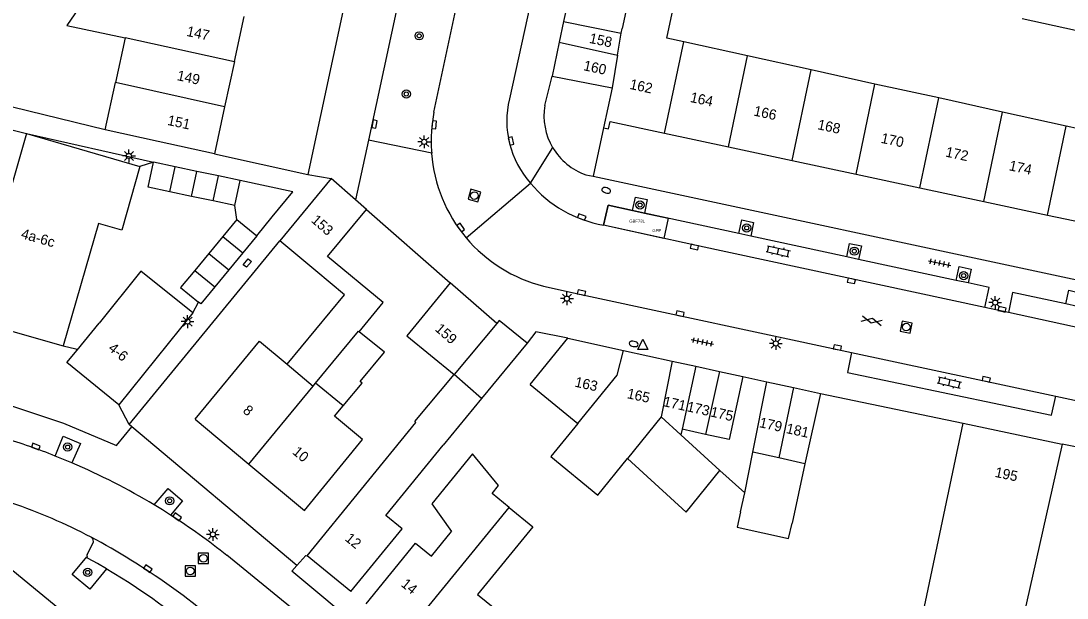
# Model space of a CAD drawing. Extents: x 132999 to 136000, y 398499 to 400501.
# Drawn here: x 134009.8 to 134112.3, y 399949.9 to 400006.5 of the extents above; entities that cross this region are included whole.
import ezdxf

# ---------------------------------------------------------------- set-up
doc = ezdxf.new("R2010")
doc.units = 0
for name, color, linetype in [('bp-anno-kenteken', 7, 'Continuous'), ('bp-grn-parkeervak', 7, 'Continuous'), ('gg-afsc-erfafscheiding', 7, 'Continuous'), ('gg-afsc-hekwerk', 7, 'Continuous'), ('gg-afsc-muur', 7, 'Continuous'), ('gg-anno-huisnummerreeks BGT', 7, 'Continuous'), ('gg-bbg-bijgebouw', 7, 'Continuous'), ('gg-bbg-gedigitaliseerde bebouwing', 7, 'Continuous'), ('gg-bbg-gedigitaliseerde bijgebouw', 7, 'Continuous'), ('gg-bbg-hoofdgebouw', 7, 'Continuous'), ('gg-bbg-luifel en loopbrug', 7, 'Continuous'), ('gg-bbg-tussenscheiding', 7, 'Continuous'), ('gg-knt-verharding', 7, 'Continuous'), ('gg-knt-verharding nz', 7, 'Continuous'), ('gt-grn-groengrens', 7, 'Continuous'), ('gt-grn-weggrens', 7, 'Continuous'), ('gt-symb-boom', 7, 'Continuous'), ('gt-symb-brandkraan', 7, 'Continuous'), ('gt-symb-gesloten verharding', 7, 'Continuous'), ('gt-symb-klinker verharding', 7, 'Continuous'), ('gt-symb-kolk', 7, 'Continuous'), ('gt-symb-kolk center center', 7, 'Continuous'), ('gt-symb-lichtmast', 7, 'Continuous'), ('gt-symb-rioolschacht', 7, 'Continuous'), ('gt-symb-tegel verharding', 7, 'Continuous'), ('gt-symb-waterafsluiter', 7, 'Continuous'), ('kenmerkpunt gehandicapten parkeerplaats', 7, 'Continuous')]:
    doc.layers.add(name, color=color, linetype=linetype)

# ---------------------------------------------------------------- blocks, each defined once
blk = doc.blocks.new('gt0-BOOM')
at = {"layer": 'gt-symb-boom'}
for radius in [0.4, 0.2]:
    blk.add_circle((0, 0), radius, dxfattribs=at)
blk = doc.blocks.new('gt0-KL1')
at = {"layer": 'gt-symb-klinker verharding'}
for p, q in [((-1.15, 0.3), (1.15, 0.3)), ((-1, -0.3), (-1, 0.3)), ((-0.5, 0.3), (-0.5, 0.45)), ((0, -0.3), (0, 0.3)), ((0.5, 0.3), (0.5, 0.45)), ((1, -0.3), (1, 0.3)), ((-1.15, -0.3), (1.15, -0.3)), ((-0.5, -0.45), (-0.5, -0.3)), ((0.5, -0.45), (0.5, -0.3))]:
    blk.add_line(p, q, dxfattribs=at)
blk = doc.blocks.new('gt0-KOLK')
at = {"layer": 'gt-symb-kolk'}
blk.add_lwpolyline([(0, 0), (0.37, 0), (0.37, 0.4), (-0.38, 0.4), (-0.38, 0), (0, 0)], dxfattribs=at)
blk = doc.blocks.new('gt0-LMAST')
at = {"layer": 'gt-symb-lichtmast'}
for p, q in [((-0.18, 0.17), (-0.45, 0.44)), ((-0.01, 0.25), (-0.01, 0.62)), ((0.17, 0.17), (0.44, 0.44)), ((-0.26, 0), (-0.63, 0)), ((-0.18, -0.18), (-0.45, -0.45)), ((-0.01, -0.25), (-0.01, -0.63)), ((0.44, -0.45), (0.17, -0.18)), ((0.24, 0), (0.62, 0))]:
    blk.add_line(p, q, dxfattribs=at)
blk.add_circle((-0.01, 0), 0.25, dxfattribs=at)
blk = doc.blocks.new('gt0-GESVH1')
at = {"layer": 'gt-symb-gesloten verharding'}
for p, q in [((-0.99, -0.26), (0.01, 0.24)), ((0.01, -0.26), (-0.99, 0.24)), ((0.01, 0.24), (1.01, -0.26)), ((1.01, 0.24), (0.01, -0.26))]:
    blk.add_line(p, q, dxfattribs=at)
blk = doc.blocks.new('gt0-RS')
at = {"layer": 'gt-symb-rioolschacht'}
blk.add_lwpolyline([(-0.5, -0.5), (0.5, -0.5), (0.5, 0.5), (-0.5, 0.5)], close=True, dxfattribs=at)
blk.add_circle((0, 0), 0.375, dxfattribs=at)
blk = doc.blocks.new('gt0-TEG1')
at = {"layer": 'gt-symb-tegel verharding'}
for p, q in [((-1.12, 0), (1.12, 0)), ((-0.9, -0.25), (-0.9, 0.25)), ((-0.45, -0.25), (-0.45, 0.25)), ((0, -0.25), (0, 0.25)), ((0.45, -0.25), (0.45, 0.25)), ((0.9, -0.25), (0.9, 0.25))]:
    blk.add_line(p, q, dxfattribs=at)
blk = doc.blocks.new('gt0-BR')
at = {"layer": 'gt-symb-brandkraan'}
for centre, radius, start, end in [((-0.24, 0), 0.206, 107.5669, 252.4331), ((0.6, -2.66), 3, 106.892, 107.5669), ((0, -0.69), 0.938, 73.108, 106.892), ((-0.6, -2.66), 3, 72.4331, 73.108), ((0.24, 0), 0.206, 287.567, 72.4331), ((0.6, 2.66), 3, 252.4331, 253.108), ((0, 0.69), 0.938, 253.108, 286.8921), ((-0.6, 2.66), 3, 286.8921, 287.567)]:
    blk.add_arc(centre, radius, start, end, dxfattribs=at)
blk = doc.blocks.new('gt0-WAFSL')
at = {"layer": 'gt-symb-waterafsluiter'}
for p, q in [((-0.5, -0.33), (0, 0.67)), ((0, 0.67), (0.5, -0.33)), ((0.5, -0.33), (-0.5, -0.33))]:
    blk.add_line(p, q, dxfattribs=at)
blk = doc.blocks.new('gt0-KOLKCC')
at = {"layer": 'gt-symb-kolk center center'}
blk.add_lwpolyline([(-0.38, 0.2), (0.38, 0.2), (0.38, -0.2), (-0.38, -0.2)], close=True, dxfattribs=at)

msp = doc.modelspace()

# ---------------------------------------------------------------- linework, layer by layer
at = {"layer": 'bp-grn-parkeervak'}
msp.add_lwpolyline([(134066.84, 399986.45), (134067.29, 399988.39), (134069.7, 399987.87), (134070.85, 399987.62), (134073.19, 399987.11), (134072.76, 399985.15), (134066.84, 399986.45)], dxfattribs=at)
at = {"layer": 'gg-afsc-erfafscheiding'}
for p, q in [((134032.87, 399985.41), (134034.38, 399987.26)), ((134020.36, 399966.91), (134035.13, 399984.9))]:
    msp.add_line(p, q, dxfattribs=at)
msp.add_lwpolyline([(134034.38, 399987.26), (134036.4, 399989.72), (134031.25, 399990.81)], dxfattribs=at)
at = {"layer": 'gg-afsc-hekwerk'}
for p, q in [((134022.76, 399992.6), (134021.41, 399992.19)), ((134030.92, 399986.98), (134030.71, 399988.37)), ((134026.59, 399977.84), (134027.17, 399978.88)), ((134088.1, 399969.94), (134102.1, 399967.03)), ((134115.31, 399964.28), (134111.78, 399964.99))]:
    msp.add_line(p, q, dxfattribs=at)
msp.add_lwpolyline([(134013.9, 399974.62), (134015.14, 399974.34), (134015.26, 399974.18)], dxfattribs=at)
at = {"layer": 'gg-afsc-muur'}
msp.add_line((134043.61, 399987.97), (134051.81, 399980.79), dxfattribs=at)
at = {"layer": 'gg-bbg-bijgebouw'}
for p, q in [((134063.75, 400010.21), (134062.94, 400006.41)), ((134062.94, 400006.41), (134062.51, 400004.37)), ((134062.51, 400004.37), (134061.8, 400001.05)), ((134061.8, 400001.05), (134067.68, 399999.88)), ((134024.87, 399992.15), (134022.76, 399992.6)), ((134026.99, 399991.71), (134024.87, 399992.15)), ((134029.11, 399991.26), (134026.99, 399991.71)), ((134031.25, 399990.81), (134029.11, 399991.26)), ((134030.71, 399988.37), (134031.25, 399990.81)), ((134030.92, 399986.98), (134032.87, 399985.41)), ((134032.87, 399985.41), (134031.49, 399983.74)), ((134031.49, 399983.74), (134030.12, 399982.07)), ((134030.12, 399982.07), (134028.76, 399980.4)), ((134059.65, 399970.83), (134063.35, 399975.37)), ((134063.35, 399975.37), (134068.79, 399974.17)), ((134068.79, 399974.17), (134073.59, 399973.12)), ((134073.59, 399973.12), (134075.9, 399972.61)), ((134075.9, 399972.61), (134078.21, 399972.11)), ((134078.21, 399972.11), (134080.51, 399971.6)), ((134082.84, 399971.09), (134085.47, 399970.52)), ((134085.47, 399970.52), (134088.1, 399969.94))]:
    msp.add_line(p, q, dxfattribs=at)
for points in [[(134028.76, 399980.4), (134027.38, 399978.72), (134027.17, 399978.88)], [(134059.37, 399974.88), (134056.62, 399977.09), (134056.39, 399976.79)]]:
    msp.add_lwpolyline(points, dxfattribs=at)
at = {"layer": 'gg-bbg-gedigitaliseerde bebouwing'}
for p, q in [((134074.71, 400004.4), (134073.06, 400004.76)), ((134080.96, 400003.02), (134074.71, 400004.4)), ((134087.21, 400001.65), (134080.96, 400003.02)), ((134093.45, 400000.27), (134087.21, 400001.65)), ((134099.7, 399998.9), (134093.45, 400000.27)), ((134105.95, 399997.52), (134099.7, 399998.9)), ((134112.2, 399996.15), (134105.95, 399997.52)), ((134118.44, 399994.77), (134112.2, 399996.15)), ((134015.26, 399974.18), (134017.43, 399976.84)), ((134054.9, 399969.45), (134051.15, 399964.9))]:
    msp.add_line(p, q, dxfattribs=at)
for points in [[(134073.06, 400004.76), (134074.4, 400011.05), (134070.01, 400011.98)], [(134021.41, 399992.19), (134019.63, 399985.96), (134017.35, 399986.61), (134013.9, 399974.62)], [(134026.59, 399977.84), (134021.5, 399981.94), (134017.43, 399976.84)], [(134048.45, 399967.1), (134048.35, 399967.19), (134052.21, 399971.81)], [(134103.42, 399946.06), (134102.26, 399940.57), (134096.76, 399941.73), (134097.92, 399947.23), (134102.1, 399967.03)], [(134042.09, 399950.55), (134047.13, 399956.7), (134045.53, 399958.01), (134051.15, 399964.9)], [(134111.78, 399964.99), (134107.36, 399945.23), (134103.42, 399946.06)], [(134057.6, 399958.79), (134055.92, 399960.16), (134056.57, 399960.95), (134054.02, 399964.03), (134050.03, 399959.13), (134051.95, 399956.43)], [(134057.6, 399958.79), (134059.93, 399956.89), (134054.51, 399950.25), (134056.87, 399948.33)], [(134043.58, 399949.35), (134048.42, 399955.29), (134049.98, 399954.02), (134051.95, 399956.43)]]:
    msp.add_lwpolyline(points, dxfattribs=at)
at = {"layer": 'gg-bbg-gedigitaliseerde bijgebouw'}
for p, q in [((134107.88, 400006.68), (134114.13, 400005.33)), ((134026.48, 399989.26), (134024.36, 399989.71)), ((134028.59, 399988.81), (134026.48, 399989.26)), ((134030.71, 399988.37), (134028.59, 399988.81)), ((134030.92, 399986.98), (134029.54, 399985.32)), ((134029.54, 399985.32), (134028.17, 399983.66)), ((134028.17, 399983.66), (134026.79, 399982)), ((134059.37, 399974.88), (134054.9, 399969.45)), ((134059.65, 399970.83), (134064.33, 399967.01)), ((134081.47, 399964.19), (134082.84, 399971.09)), ((134088.1, 399969.94), (134086.59, 399963.07)), ((134074.55, 399966.44), (134074.43, 399965.91)), ((134076.85, 399965.94), (134074.55, 399966.44)), ((134074.43, 399965.91), (134078.26, 399962.41)), ((134080.68, 399960.22), (134081.47, 399964.19)), ((134086.59, 399963.07), (134085.32, 399957.25)), ((134080.27, 399958.36), (134080.68, 399960.22))]:
    msp.add_line(p, q, dxfattribs=at)
for points in [[(134024.36, 399989.71), (134022.24, 399990.15), (134022.76, 399992.6)], [(134026.79, 399982), (134025.41, 399980.34), (134027.17, 399978.88)], [(134080.51, 399971.6), (134079.16, 399965.43), (134076.85, 399965.94)], [(134064.33, 399967.01), (134061.68, 399963.78), (134066.3, 399960), (134069.19, 399963.58)], [(134069.19, 399963.58), (134074.96, 399958.32), (134078.26, 399962.41)], [(134080.27, 399958.36), (134079.94, 399956.85), (134084.99, 399955.74), (134085.32, 399957.25)]]:
    msp.add_lwpolyline(points, dxfattribs=at)
at = {"layer": 'gg-bbg-hoofdgebouw'}
for p, q in [((134030.67, 400002.47), (134031.62, 400006.87)), ((134019.96, 400004.78), (134019.02, 400000.41)), ((134030.67, 400002.47), (134029.72, 399998.05)), ((134018.02, 399995.78), (134019.02, 400000.41)), ((134067.68, 399999.88), (134066.86, 399995.98)), ((134029.72, 399998.05), (134028.72, 399993.42)), ((134010.29, 399995.41), (134021.41, 399992.19)), ((134023.21, 399994.64), (134018.02, 399995.78)), ((134072.83, 399995.47), (134079.09, 399994.13)), ((134028.72, 399993.42), (134023.21, 399994.64)), ((134079.09, 399994.13), (134085.34, 399992.79)), ((134085.34, 399992.79), (134091.6, 399991.45)), ((134040.15, 399991.01), (134035.13, 399984.9)), ((134042.55, 399988.91), (134040.15, 399991.01)), ((134091.6, 399991.45), (134097.85, 399990.11)), ((134097.85, 399990.11), (134104.1, 399988.77)), ((134043.61, 399987.97), (134042.55, 399988.91)), ((134039.81, 399983.36), (134043.61, 399987.97)), ((134104.1, 399988.77), (134110.36, 399987.43)), ((134110.36, 399987.43), (134116.61, 399986.09)), ((134038.66, 399981.96), (134035.13, 399984.9)), ((134056.39, 399976.79), (134051.81, 399980.79)), ((134026.59, 399977.84), (134019.35, 399968.83)), ((134026.84, 399967.42), (134032.1, 399963.04)), ((134037.82, 399954.05), (134048.45, 399967.1)), ((134102.1, 399967.03), (134111.78, 399964.99)), ((134042.09, 399950.55), (134037.82, 399954.05))]:
    msp.add_line(p, q, dxfattribs=at)
for points in [[(134017.02, 400010.1), (134014.24, 400006.01), (134019.96, 400004.78)], [(134066.86, 399995.98), (134067.35, 399995.88), (134067.5, 399996.61), (134072.83, 399995.47)], [(134010.29, 399995.41), (134005.06, 399977.14), (134013.9, 399974.62)], [(134042.91, 399975.98), (134045.24, 399978.87), (134039.81, 399983.36)], [(134035.84, 399972.82), (134041.46, 399979.62), (134038.66, 399981.96)], [(134051.81, 399980.79), (134047.58, 399975.59), (134052.21, 399971.81)], [(134041.34, 399968.74), (134043.19, 399970.96), (134043, 399971.12), (134045.37, 399973.99), (134042.91, 399975.98)], [(134026.84, 399967.42), (134033.13, 399975.07), (134035.84, 399972.82)], [(134019.35, 399968.83), (134014.27, 399972.97), (134015.26, 399974.18)], [(134032.1, 399963.04), (134037.56, 399958.48), (134043.24, 399965.43), (134040.49, 399967.72), (134041.34, 399968.74)]]:
    msp.add_lwpolyline(points, dxfattribs=at)
at = {"layer": 'gg-bbg-luifel en loopbrug'}
for p, q in [((134080.51, 399971.6), (134082.84, 399971.09)), ((134080.68, 399960.22), (134078.26, 399962.41))]:
    msp.add_line(p, q, dxfattribs=at)
at = {"layer": 'gg-bbg-tussenscheiding'}
for p, q in [((134069.36, 400008.95), (134068.67, 400005.72)), ((134062.94, 400006.41), (134068.57, 400005.24)), ((134068.21, 400003.09), (134068.57, 400005.24)), ((134068.57, 400005.24), (134068.67, 400005.72)), ((134062.51, 400004.37), (134068.21, 400003.09)), ((134072.83, 399995.47), (134074.71, 400004.4)), ((134068.21, 400003.09), (134067.68, 399999.88)), ((134079.09, 399994.13), (134080.96, 400003.02)), ((134085.34, 399992.79), (134087.21, 400001.65)), ((134029.72, 399998.05), (134019.02, 400000.41)), ((134091.6, 399991.45), (134093.45, 400000.27)), ((134097.85, 399990.11), (134099.7, 399998.9)), ((134104.1, 399988.77), (134105.95, 399997.52)), ((134110.36, 399987.43), (134112.2, 399996.15)), ((134024.36, 399989.71), (134024.87, 399992.15)), ((134026.48, 399989.26), (134026.99, 399991.71)), ((134028.59, 399988.81), (134029.11, 399991.26)), ((134029.54, 399985.32), (134031.49, 399983.74)), ((134028.17, 399983.66), (134030.12, 399982.07)), ((134026.79, 399982), (134028.76, 399980.4)), ((134056.39, 399976.79), (134052.21, 399971.81)), ((134068.19, 399971.73), (134068.79, 399974.17)), ((134035.84, 399972.82), (134038.41, 399970.68)), ((134038.63, 399970.95), (134040.32, 399973.01)), ((134073.59, 399973.12), (134072.5, 399967.67)), ((134075.9, 399972.61), (134074.55, 399966.44)), ((134054.9, 399969.45), (134052.21, 399971.81)), ((134064.33, 399967.01), (134068.19, 399971.73)), ((134078.21, 399972.11), (134076.85, 399965.94)), ((134032.1, 399963.04), (134038.41, 399970.68)), ((134038.41, 399970.68), (134038.63, 399970.95)), ((134041.34, 399968.74), (134038.63, 399970.95)), ((134085.47, 399970.52), (134084.02, 399963.63)), ((134072.5, 399967.67), (134069.19, 399963.58)), ((134072.5, 399967.67), (134074.43, 399965.91)), ((134084.02, 399963.63), (134081.47, 399964.19)), ((134086.59, 399963.07), (134084.02, 399963.63)), ((134047.37, 399946.26), (134057.6, 399958.79))]:
    msp.add_line(p, q, dxfattribs=at)
for points in [[(134019.96, 400004.78), (134019.97, 400004.84), (134030.67, 400002.47)], [(134040.32, 399973.01), (134042.84, 399976.04), (134042.91, 399975.98)]]:
    msp.add_lwpolyline(points, dxfattribs=at)
at = {"layer": 'gg-knt-verharding'}
for p, q in [((134048.37, 400040.29), (134037.88, 399991.41)), ((134052.15, 400033.54), (134043.81, 399994.78)), ((134061.1, 399998.16), (134061.8, 400001.05)), ((134018.02, 399995.78), (134006.45, 399998.6)), ((134005.95, 399996.52), (134010.29, 399995.41)), ((134010.29, 399995.41), (134022.76, 399992.6)), ((134043.81, 399994.78), (134042.55, 399988.91)), ((134050.01, 399993.48), (134043.81, 399994.78)), ((134028.72, 399993.42), (134037.88, 399991.41)), ((134049.99, 399993.71), (134050.01, 399993.48)), ((134037.88, 399991.41), (134040.15, 399991.01)), ((134065.11, 399991.38), (134065.84, 399991.23)), ((134065.84, 399991.23), (134127.87, 399977.94)), ((134070.85, 399987.62), (134069.7, 399987.87)), ((134080.12, 399985.62), (134070.85, 399987.62)), ((134081.28, 399985.37), (134080.12, 399985.62)), ((134090.68, 399983.35), (134081.28, 399985.37)), ((134091.85, 399983.09), (134090.68, 399983.35)), ((134101.4, 399981.03), (134091.85, 399983.09)), ((134102.57, 399980.78), (134101.4, 399981.03)), ((134113.3, 399978.47), (134112.14, 399978.72)), ((134106.52, 399977.87), (134104.23, 399978.36)), ((134091.15, 399973.96), (134111.18, 399969.7)), ((134020.63, 399966.69), (134020.36, 399966.91)), ((134036.81, 399953.08), (134020.63, 399966.69)), ((134016.24, 399954.19), (134016.8, 399955.26))]:
    msp.add_line(p, q, dxfattribs=at)
for points in [[(134067.57, 400044.84), (134059.39, 400006.86), (134057.63, 399998.81)], [(134050.23, 399997.51), (134052.57, 400008.48), (134057.67, 400032.26)], [(134069.7, 399987.87), (134069.99, 399989.19), (134071.14, 399988.95), (134070.85, 399987.62)], [(134069.7, 399987.87), (134067.29, 399988.39), (134066.84, 399986.45)], [(134080.12, 399985.62), (134080.41, 399986.95), (134081.56, 399986.69), (134081.28, 399985.37)], [(134104.23, 399978.36), (134075.79, 399984.49), (134066.84, 399986.45)], [(134090.68, 399983.35), (134090.96, 399984.65), (134092.13, 399984.42), (134091.85, 399983.09)], [(134101.4, 399981.03), (134101.69, 399982.38), (134102.86, 399982.13), (134102.57, 399980.78)], [(134104.23, 399978.36), (134104.65, 399980.33), (134102.57, 399980.78)], [(134060.96, 399980.47), (134064.65, 399979.64), (134091.15, 399973.96)], [(134112.14, 399978.72), (134106.94, 399979.83), (134106.52, 399977.87)], [(134112.14, 399978.72), (134112.43, 399980.06), (134113.59, 399979.79), (134113.3, 399978.47)], [(134126.53, 399973.6), (134119.83, 399974.99), (134106.52, 399977.87)], [(134063.35, 399975.37), (134060.2, 399976), (134059.37, 399974.88)], [(134091.15, 399973.96), (134090.77, 399971.99), (134110.75, 399967.81), (134111.18, 399969.7)], [(134111.18, 399969.7), (134118.35, 399968.14), (134119.02, 399968.01)], [(134007.42, 399969.19), (134013.92, 399967.04), (134019.11, 399964.86), (134020.63, 399966.69)], [(134013.12, 399963.82), (134013.9, 399965.77), (134015.61, 399965.04), (134014.76, 399963.15)], [(134014.76, 399963.15), (134013.94, 399963.49), (134013.12, 399963.82)], [(134022.83, 399959.03), (134024.18, 399960.65), (134025.59, 399959.44), (134024.42, 399958.04)], [(134024.42, 399958.04), (134023.63, 399958.54), (134022.83, 399959.03)], [(134005.81, 399955.17), (134028.69, 399936.39), (134030.22, 399938.72)], [(134049.44, 399937.94), (134038.84, 399946.83), (134029.93, 399954.1)], [(134036.81, 399953.08), (134037.68, 399954.08), (134037.82, 399954.05)], [(134018.13, 399952.77), (134016.51, 399950.78), (134014.79, 399952.21), (134016.23, 399953.95)], [(134018.13, 399952.77), (134017.25, 399953.29), (134016.36, 399953.79), (134016.28, 399953.86), (134016.23, 399953.95)], [(134050.68, 399940.56), (134036.32, 399952.53), (134036.81, 399953.08)]]:
    msp.add_lwpolyline(points, dxfattribs=at)
for centre, radius, start, end in [((134066.52, 399996.65), 9.15, 166.3273, 221.7354), ((134067.13, 399997.16), 6.12, 170.584, 210.6301), ((134065.14, 399994.66), 15.18, 169.168, 183.5742), ((134067.13, 399997.15), 6.11, 210.632, 250.6852), ((134064.51, 399994.58), 14.55, 184.3478, 220.0985), ((134068.85, 399998.22), 11.94, 219.8979, 260.2898), ((134064.51, 399994.58), 14.55, 220.1014, 255.8497), ((133988.97, 399902.7), 65.72, 68.4453, 73.0943), ((133988.92, 399902.58), 65.85, 59.0081, 66.894), ((133990.7, 399906.36), 55.89, 62.3591, 71.0428), ((133989.09, 399902.82), 65.55, 51.4579, 57.3902), ((134016.38, 399955.47), 0.476, 333.4261, 57.6509), ((134016.54, 399954.06), 0.324, 156.8108, 199.8057), ((133981.3, 399890.97), 71.94, 48.0434, 59.2135)]:
    msp.add_arc(centre, radius, start, end, dxfattribs=at)
at = {"layer": 'gg-knt-verharding nz'}
msp.add_arc((133982.42, 399892.07), 72.4, 47.5383, 61.7991, dxfattribs=at)
at = {"layer": 'gt-grn-groengrens'}
msp.add_line((134066.86, 399995.98), (134065.84, 399991.23), dxfattribs=at)
at = {"layer": 'gt-grn-weggrens'}
for p, q in [((134059.7, 399990.56), (134061.87, 399994.04)), ((134053.39, 399985.21), (134059.7, 399990.56)), ((134020.36, 399966.91), (134019.35, 399968.83))]:
    msp.add_line(p, q, dxfattribs=at)

# ---------------------------------------------------------------- block references
at = {"layer": 'gt-symb-boom'}
for p in [(134048.78, 400004.99), (134047.52, 399999.29), (134070.43, 399988.41), (134080.88, 399986.17), (134091.42, 399983.89), (134102.14, 399981.5), (134014.33, 399964.7), (134024.33, 399959.43), (134016.3, 399952.42)]:
    msp.add_blockref('gt0-BOOM', p, dxfattribs=at)
at = {"layer": 'gt-symb-brandkraan'}
for p, rotation in [((134067.12, 399989.85), 163.5587195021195), ((134069.8, 399974.81), -9.792146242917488)]:
    msp.add_blockref('gt0-BR', p, dxfattribs=dict(at, rotation=rotation))
at = {"layer": 'gt-symb-gesloten verharding', "rotation": -12.174751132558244}
msp.add_blockref('gt0-GESVH1', (134093.13, 399977.09), dxfattribs=at)
at = {"layer": 'gt-symb-klinker verharding'}
for p, rotation in [((134083.97, 399983.88), -12.938810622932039), ((134100.74, 399971.03), -12.938810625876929)]:
    msp.add_blockref('gt0-KL1', p, dxfattribs=dict(at, rotation=rotation))
at = {"layer": 'gt-symb-kolk'}
for p, rotation in [((134044.6, 399996.3), 77.88123966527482), ((134050.05, 399996.29), -96.20097099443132), ((134057.6, 399994.64), -77.28466301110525), ((134064.65, 399987.05), -20.663302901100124), ((134052.7, 399986.09), -54.275865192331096), ((134075.79, 399984.49), 167.881239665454), ((134091.17, 399981.18), 167.8252488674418), ((134064.65, 399979.64), -12.827123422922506), ((134074.31, 399977.57), -12.062746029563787), ((134105.86, 399978.01), -12.174751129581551), ((134089.73, 399974.26), -12.118760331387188), ((134104.31, 399971.15), -12.06274602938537), ((134011.15, 399964.56), -20.632545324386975), ((134024.95, 399957.7), -35.8594606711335), ((134022.09, 399952.63), -34.26081291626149)]:
    msp.add_blockref('gt0-KOLK', p, dxfattribs=dict(at, rotation=rotation))
at = {"layer": 'gt-symb-kolk center center', "rotation": 50.231091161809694}
msp.add_blockref('gt0-KOLKCC', (134031.94, 399982.73), dxfattribs=at)
at = {"layer": 'gt-symb-lichtmast'}
for p in [(134049.28, 399994.6), (134020.35, 399993.22), (134063.27, 399979.24), (134105.24, 399978.85), (134026.09, 399976.99), (134083.74, 399974.85), (134028.58, 399956.14)]:
    msp.add_blockref('gt0-LMAST', p, dxfattribs=at)
at = {"layer": 'gt-symb-rioolschacht'}
for p, rotation in [((134054.2, 399989.34), -105.55172489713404), ((134096.51, 399976.45), -11.298700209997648)]:
    msp.add_blockref('gt0-RS', p, dxfattribs=dict(at, rotation=rotation))
for p in [(134027.64, 399953.8), (134026.35, 399952.56)]:
    msp.add_blockref('gt0-RS', p, dxfattribs=at)
at = {"layer": 'gt-symb-tegel verharding'}
for p, rotation in [((134099.78, 399982.72), -12.006708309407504), ((134076.52, 399974.98), 167.6451730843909)]:
    msp.add_blockref('gt0-TEG1', p, dxfattribs=dict(at, rotation=rotation))
at = {"layer": 'gt-symb-waterafsluiter'}
msp.add_blockref('gt0-WAFSL', (134070.7, 399974.59), dxfattribs=at)

# ---------------------------------------------------------------- texts
at = {"layer": 'bp-anno-kenteken'}
msp.add_text('GBF73L', height=0.3, dxfattribs=at).set_placement((134069.37, 399986.69))
at = {"layer": 'gg-anno-huisnummerreeks BGT'}
for s, rotation, p in [('147', 347.9, (134025.93, 400004.99)), ('158', 348, (134065.39, 400004.31)), ('160', 348, (134064.82, 400001.63)), ('149', 347.8, (134024.99, 400000.66)), ('162', 347.9, (134069.35, 399999.8)), ('164', 347.9, (134075.28, 399998.52)), ('166', 347.9, (134081.5, 399997.19)), ('151', 347.9, (134024.05, 399996.27)), ('168', 347.9, (134087.76, 399995.85)), ('170', 347.9, (134093.97, 399994.52)), ('172', 347.9, (134100.3, 399993.17)), ('174', 347.9, (134106.52, 399991.83)), ('153', 318.7, (134038.13, 399986.82)), ('4a-6c', 344, (134009.7, 399985.18)), ('159', 318.8, (134050.26, 399976.17)), ('4-6', 320.8, (134018.24, 399974.25)), ('163', 347.6, (134063.97, 399970.63)), ('165', 347.6, (134069.09, 399969.5)), ('171', 347.6, (134072.64, 399968.72)), ('8', 320.2, (134031.43, 399968.15)), ('173', 347.6, (134074.95, 399968.22)), ('175', 347.6, (134077.26, 399967.71)), ('179', 347.6, (134082.05, 399966.66)), ('181', 347.6, (134084.68, 399966.08)), ('10', 320.2, (134036.29, 399964.1)), ('195', 348, (134105.14, 399961.79)), ('12', 320.6, (134041.44, 399955.61)), ('14', 320.8, (134046.93, 399951.14))]:
    msp.add_text(s, height=1, rotation=rotation, dxfattribs=at).set_placement(p)
at = {"layer": 'kenmerkpunt gehandicapten parkeerplaats'}
msp.add_text('GPP', height=0.3, dxfattribs=at).set_placement((134071.63, 399985.76))

doc.saveas('drawing.dxf')
